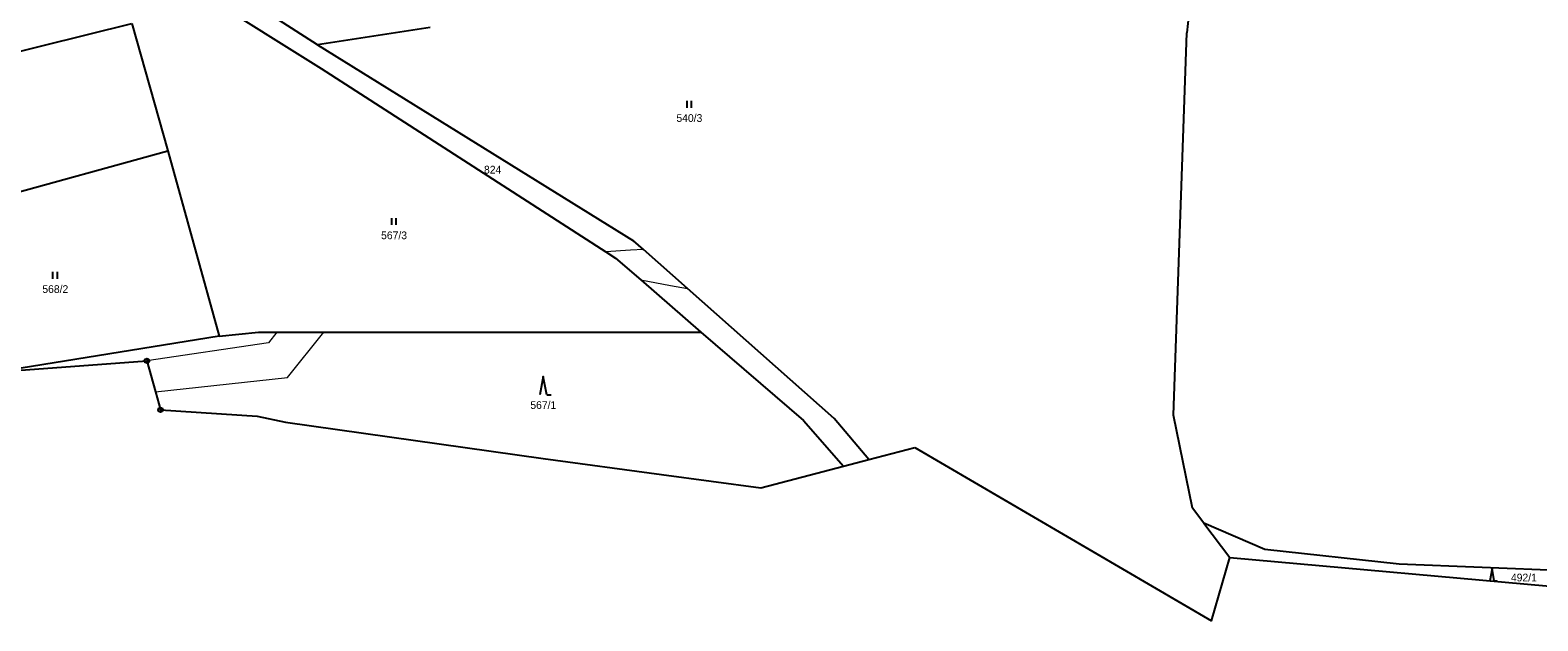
# Model space of a CAD drawing. Extents: x -739410 to -735662, y -942282 to -940043.
# Drawn here: x -737254.3 to -736922.9, y -941945.7 to -941815.8 of the extents above; entities that cross this region are included whole.
import ezdxf
from ezdxf.enums import TextEntityAlignment as Align

# ---------------------------------------------------------------- set-up
doc = ezdxf.new("R2010")
doc.units = 0
doc.header["$LTSCALE"] = 0.68
for name, color, linetype, lineweight in [('1', 7, 'Continuous', 25), ('13', 7, 'Continuous', 13), ('3', 7, 'Continuous', 25), ('8', 7, 'Continuous', 25)]:
    doc.layers.add(name, color=color, linetype=linetype, lineweight=lineweight)
doc.layers.add('2', color=7, linetype='Continuous')

msp = doc.modelspace()

# ---------------------------------------------------------------- linework, layer by layer
at = {"layer": '1'}
for p, q in [((-737230.33, -941799.27), (-737190.38, -941824.24)), ((-736999.45, -941810.26), (-737000.12, -941816.4)), ((-737279.75, -941826.24), (-737231.96, -941814.37)), ((-737231.96, -941814.37), (-737224.06, -941842.41)), ((-737191.21, -941819.07), (-737121.69, -941862.17)), ((-737003.02, -941900.52), (-737000.12, -941816.4)), ((-737271.48, -941855.47), (-737224.06, -941842.41)), ((-737224.06, -941842.41), (-737212.83, -941883.15)), ((-737212.83, -941883.15), (-737204.16, -941882.26)), ((-737106.89, -941882.21), (-737084.33, -941901.7)), ((-737212.83, -941883.15), (-737261.37, -941890.95)), ((-737261.37, -941890.95), (-737228.67, -941888.55)), ((-737225.68, -941899.33), (-737204.41, -941900.69)), ((-737204.41, -941900.69), (-737198.23, -941902)), ((-737198.23, -941902), (-737141.56, -941910)), ((-737084.33, -941901.7), (-737075.54, -941911.72)), ((-737069.99, -941910.27), (-737077.62, -941901.21)), ((-736998.84, -941920.96), (-737003.02, -941900.52)), ((-737069.99, -941910.27), (-737059.85, -941907.62)), ((-737059.85, -941907.62), (-736994.69, -941945.72)), ((-737141.56, -941910), (-737115.59, -941913.55)), ((-737093.74, -941916.47), (-737075.54, -941911.72)), ((-737075.54, -941911.72), (-737069.99, -941910.27)), ((-737115.59, -941913.55), (-737093.74, -941916.47)), ((-736996.37, -941924.24), (-736998.84, -941920.96)), ((-736996.37, -941924.24), (-736990.68, -941931.77)), ((-736982.97, -941930.01), (-736996.37, -941924.24)), ((-736994.69, -941945.72), (-736990.68, -941931.77)), ((-736990.68, -941931.77), (-736915.3, -941938.52)), ((-736953.46, -941933.27), (-736982.97, -941930.01)), ((-736916.94, -941934.7), (-736953.46, -941933.27))]:
    msp.add_line(p, q, dxfattribs=at)
for points in [[(-737166.43, -941815.28), (-737191.21, -941819.07), (-737203.42, -941811.2)], [(-737190.38, -941824.24), (-737127.82, -941864.61), (-737125.66, -941866)], [(-737077.62, -941901.21), (-737109.85, -941872.66), (-737119.55, -941864.06), (-737121.69, -941862.17)], [(-737125.66, -941866), (-737120.14, -941870.77), (-737106.89, -941882.21)], [(-737204.16, -941882.26), (-737200.09, -941882.26), (-737189.81, -941882.25), (-737106.89, -941882.21)], [(-737228.67, -941888.55), (-737226.78, -941895.35), (-737225.68, -941899.33)]]:
    msp.add_lwpolyline(points, dxfattribs=at)
at = {"layer": '13'}
for points in [[(-737120.14, -941870.77), (-737113.61, -941871.97), (-737109.85, -941872.66), (-737119.55, -941864.06), (-737122.39, -941864.25), (-737127.82, -941864.61), (-737125.66, -941866)], [(-737201.97, -941884.59), (-737228.67, -941888.55), (-737226.78, -941895.35), (-737197.81, -941892.19), (-737189.81, -941882.25), (-737200.09, -941882.26)]]:
    msp.add_lwpolyline(points, close=True, dxfattribs=at)
at = {"layer": '3'}
for p, q in [((-737109.951, -941832.89), (-737109.951, -941831.39)), ((-737108.95, -941832.89), (-737108.95, -941831.39)), ((-737174.861, -941858.68), (-737174.861, -941857.18)), ((-737173.86, -941858.68), (-737173.86, -941857.18)), ((-737249.321, -941870.5), (-737249.321, -941869)), ((-737248.32, -941870.5), (-737248.32, -941869)), ((-737140.8, -941896), (-737139.804, -941896)), ((-736932.518, -941936.91), (-736931.85, -941936.91))]:
    msp.add_line(p, q, dxfattribs=at)
for points in [[(-737140.8, -941896), (-737141.55, -941892), (-737142.3, -941896)], [(-736932.518, -941936.91), (-736933.02, -941934.23), (-736933.522, -941936.91)]]:
    msp.add_lwpolyline(points, dxfattribs=at)
at = {"layer": '8'}
for centre, radius in [((-737228.67, -941888.5499), 0.5), ((-737228.67, -941888.5499), 0.0303), ((-737225.68, -941899.3299), 0.5), ((-737225.68, -941899.3299), 0.0303)]:
    msp.add_circle(centre, radius, dxfattribs=at)

# ---------------------------------------------------------------- texts
at = {"layer": '2'}
for s, p in [('540/3', (-737109.44, -941836.015)), ('824', (-737152.679, -941847.365)), ('567/3', (-737174.35, -941861.805)), ('568/2', (-737248.81, -941873.625)), ('567/1', (-737141.55, -941899.125)), ('492/1', (-736926.01, -941937.045))]:
    msp.add_text(s, height=1.7, dxfattribs=at).set_placement(p, align=Align.CENTER)

doc.saveas('drawing.dxf')
